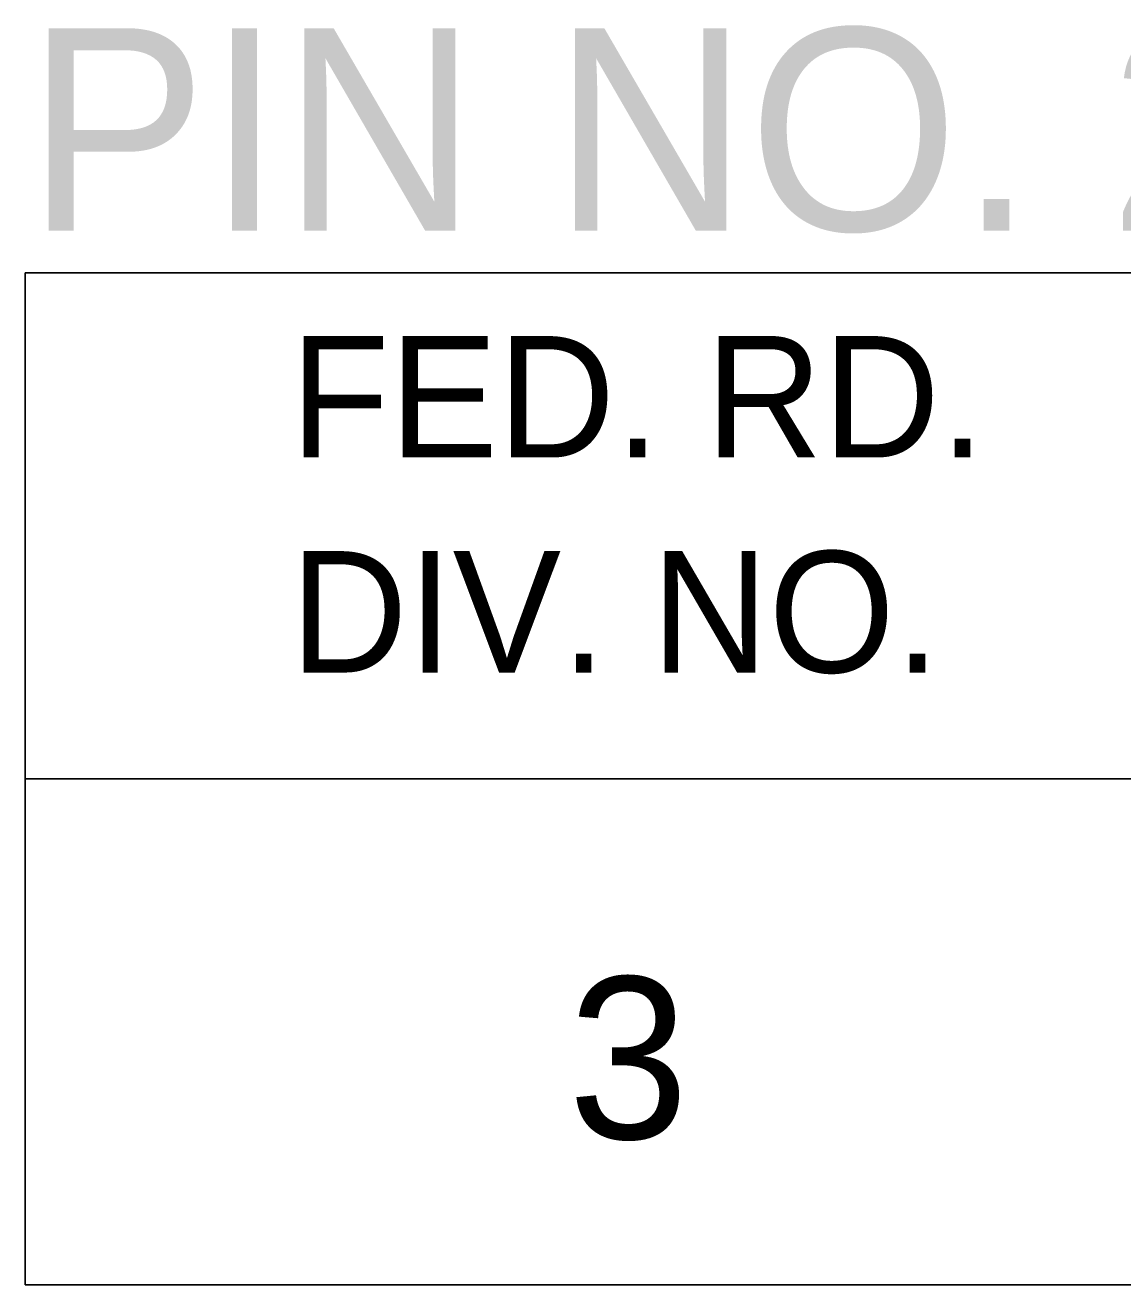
# Model space of a CAD drawing. Extents: x 1000 to 1162, y 999 to 8520.
# Drawn here: x 1133.055 to 1135.766, y 7885.046 to 7888.157 of the extents above; entities that cross this region are included whole.
import ezdxf

# ---------------------------------------------------------------- set-up
doc = ezdxf.new("R2010")
doc.units = 0
doc.layers.add('Level 20', color=7, linetype='Continuous')
doc.layers.add('Level 3', color=7, linetype='Continuous')

msp = doc.modelspace()

# ---------------------------------------------------------------- linework, layer by layer
at = {"layer": 'Level 3'}
for p, q in [((1133.055, 7887.5458), (1161.555, 7887.5458)), ((1133.055, 7887.5458), (1133.055, 7885.0458)), ((1133.055, 7887.5458), (1161.555, 7887.5458)), ((1133.055, 7887.5458), (1133.055, 7885.0458)), ((1133.055, 7887.5458), (1161.555, 7887.5458)), ((1133.055, 7887.5458), (1133.055, 7885.0458)), ((1133.055, 7887.5458), (1161.555, 7887.5458)), ((1133.055, 7887.5458), (1133.055, 7885.0458)), ((1133.055, 7887.5458), (1161.555, 7887.5458)), ((1133.055, 7887.5458), (1133.055, 7885.0458)), ((1133.055, 7887.5458), (1161.555, 7887.5458)), ((1133.055, 7887.5458), (1133.055, 7885.0458)), ((1133.055, 7887.5458), (1161.555, 7887.5458)), ((1133.055, 7887.5458), (1133.055, 7885.0458)), ((1133.055, 7887.5458), (1161.555, 7887.5458)), ((1133.055, 7887.5458), (1133.055, 7885.0458)), ((1133.055, 7887.5458), (1161.555, 7887.5458)), ((1133.055, 7887.5458), (1133.055, 7885.0458)), ((1133.055, 7887.5458), (1161.555, 7887.5458)), ((1133.055, 7887.5458), (1133.055, 7885.0458)), ((1133.055, 7887.5458), (1161.555, 7887.5458)), ((1133.055, 7887.5458), (1133.055, 7885.0458)), ((1133.055, 7887.5458), (1161.555, 7887.5458)), ((1133.055, 7887.5458), (1133.055, 7885.0458)), ((1133.055, 7887.5458), (1161.555, 7887.5458)), ((1133.055, 7887.5458), (1133.055, 7885.0458)), ((1133.055, 7887.5458), (1161.555, 7887.5458)), ((1133.055, 7887.5458), (1133.055, 7885.0458)), ((1133.055, 7887.5458), (1161.555, 7887.5458)), ((1133.055, 7887.5458), (1133.055, 7885.0458)), ((1133.055, 7887.5458), (1161.555, 7887.5458)), ((1133.055, 7887.5458), (1133.055, 7885.0458)), ((1133.055, 7887.5458), (1161.555, 7887.5458)), ((1133.055, 7887.5458), (1133.055, 7885.0458)), ((1133.055, 7887.5458), (1161.555, 7887.5458)), ((1133.055, 7887.5458), (1133.055, 7885.0458)), ((1133.055, 7887.5458), (1161.555, 7887.5458)), ((1133.055, 7887.5458), (1133.055, 7885.0458)), ((1133.055, 7887.5458), (1161.555, 7887.5458)), ((1133.055, 7887.5458), (1133.055, 7885.0458)), ((1133.055, 7887.5458), (1161.555, 7887.5458)), ((1133.055, 7887.5458), (1133.055, 7885.0458)), ((1133.055, 7887.5458), (1161.555, 7887.5458)), ((1133.055, 7887.5458), (1133.055, 7885.0458)), ((1133.055, 7887.5458), (1161.555, 7887.5458)), ((1133.055, 7887.5458), (1133.055, 7885.0458)), ((1133.055, 7887.5458), (1161.555, 7887.5458)), ((1133.055, 7887.5458), (1133.055, 7885.0458)), ((1133.055, 7887.5458), (1161.555, 7887.5458)), ((1133.055, 7887.5458), (1133.055, 7885.0458)), ((1133.055, 7887.5458), (1161.555, 7887.5458)), ((1133.055, 7887.5458), (1133.055, 7885.0458)), ((1133.055, 7887.5458), (1161.555, 7887.5458)), ((1133.055, 7887.5458), (1133.055, 7885.0458)), ((1133.055, 7887.5458), (1161.555, 7887.5458)), ((1133.055, 7887.5458), (1133.055, 7885.0458)), ((1133.055, 7887.5458), (1161.555, 7887.5458)), ((1133.055, 7887.5458), (1133.055, 7885.0458)), ((1133.055, 7887.5458), (1161.555, 7887.5458)), ((1133.055, 7887.5458), (1133.055, 7885.0458)), ((1133.055, 7887.5458), (1161.555, 7887.5458)), ((1133.055, 7887.5458), (1133.055, 7885.0458)), ((1133.055, 7887.5458), (1161.555, 7887.5458)), ((1133.055, 7887.5458), (1133.055, 7885.0458)), ((1133.055, 7887.5458), (1161.555, 7887.5458)), ((1133.055, 7887.5458), (1133.055, 7885.0458)), ((1133.055, 7887.5458), (1161.555, 7887.5458)), ((1133.055, 7887.5458), (1133.055, 7885.0458)), ((1133.055, 7887.5458), (1161.555, 7887.5458)), ((1133.055, 7887.5458), (1133.055, 7885.0458)), ((1133.055, 7887.5458), (1161.555, 7887.5458)), ((1133.055, 7887.5458), (1133.055, 7885.0458)), ((1133.055, 7887.5458), (1161.555, 7887.5458)), ((1133.055, 7887.5458), (1133.055, 7885.0458)), ((1133.055, 7887.5458), (1161.555, 7887.5458)), ((1133.055, 7887.5458), (1133.055, 7885.0458)), ((1133.055, 7887.5458), (1161.555, 7887.5458)), ((1133.055, 7887.5458), (1133.055, 7885.0458)), ((1133.055, 7887.5458), (1161.555, 7887.5458)), ((1133.055, 7887.5458), (1133.055, 7885.0458)), ((1133.055, 7887.5458), (1161.555, 7887.5458)), ((1133.055, 7887.5458), (1133.055, 7885.0458)), ((1133.055, 7887.5458), (1161.555, 7887.5458)), ((1133.055, 7887.5458), (1133.055, 7885.0458)), ((1133.055, 7887.5458), (1161.555, 7887.5458)), ((1133.055, 7887.5458), (1133.055, 7885.0458)), ((1133.055, 7887.5458), (1161.555, 7887.5458)), ((1133.055, 7887.5458), (1133.055, 7885.0458)), ((1133.055, 7887.5458), (1161.555, 7887.5458)), ((1133.055, 7887.5458), (1133.055, 7885.0458)), ((1133.055, 7887.5458), (1161.555, 7887.5458)), ((1133.055, 7887.5458), (1133.055, 7885.0458)), ((1133.055, 7887.5458), (1161.555, 7887.5458)), ((1133.055, 7887.5458), (1133.055, 7885.0458)), ((1133.055, 7887.5458), (1161.555, 7887.5458)), ((1133.055, 7887.5458), (1133.055, 7885.0458)), ((1133.055, 7887.5458), (1161.555, 7887.5458)), ((1133.055, 7887.5458), (1133.055, 7885.0458)), ((1133.055, 7887.5458), (1161.555, 7887.5458)), ((1133.055, 7887.5458), (1133.055, 7885.0458)), ((1133.055, 7887.5458), (1161.555, 7887.5458)), ((1133.055, 7887.5458), (1133.055, 7885.0458)), ((1133.055, 7887.5458), (1161.555, 7887.5458)), ((1133.055, 7887.5458), (1133.055, 7885.0458)), ((1133.055, 7887.5458), (1161.555, 7887.5458)), ((1133.055, 7887.5458), (1133.055, 7885.0458)), ((1133.055, 7887.5458), (1161.555, 7887.5458)), ((1133.055, 7887.5458), (1133.055, 7885.0458)), ((1133.055, 7887.5458), (1161.555, 7887.5458)), ((1133.055, 7887.5458), (1133.055, 7885.0458)), ((1133.055, 7887.5458), (1161.555, 7887.5458)), ((1133.055, 7887.5458), (1133.055, 7885.0458)), ((1133.055, 7887.5458), (1161.555, 7887.5458)), ((1133.055, 7887.5458), (1133.055, 7885.0458)), ((1133.055, 7887.5458), (1161.555, 7887.5458)), ((1133.055, 7887.5458), (1133.055, 7885.0458)), ((1133.055, 7886.2958), (1161.555, 7886.2958)), ((1133.055, 7886.2958), (1161.555, 7886.2958)), ((1133.055, 7886.2958), (1161.555, 7886.2958)), ((1133.055, 7886.2958), (1161.555, 7886.2958)), ((1133.055, 7886.2958), (1161.555, 7886.2958)), ((1133.055, 7886.2958), (1161.555, 7886.2958)), ((1133.055, 7886.2958), (1161.555, 7886.2958)), ((1133.055, 7886.2958), (1161.555, 7886.2958)), ((1133.055, 7886.2958), (1161.555, 7886.2958)), ((1133.055, 7886.2958), (1161.555, 7886.2958)), ((1133.055, 7886.2958), (1161.555, 7886.2958)), ((1133.055, 7886.2958), (1161.555, 7886.2958)), ((1133.055, 7886.2958), (1161.555, 7886.2958)), ((1133.055, 7886.2958), (1161.555, 7886.2958)), ((1133.055, 7886.2958), (1161.555, 7886.2958)), ((1133.055, 7886.2958), (1161.555, 7886.2958)), ((1133.055, 7886.2958), (1161.555, 7886.2958)), ((1133.055, 7886.2958), (1161.555, 7886.2958)), ((1133.055, 7886.2958), (1161.555, 7886.2958)), ((1133.055, 7886.2958), (1161.555, 7886.2958)), ((1133.055, 7886.2958), (1161.555, 7886.2958)), ((1133.055, 7886.2958), (1161.555, 7886.2958)), ((1133.055, 7886.2958), (1161.555, 7886.2958)), ((1133.055, 7886.2958), (1161.555, 7886.2958)), ((1133.055, 7886.2958), (1161.555, 7886.2958)), ((1133.055, 7886.2958), (1161.555, 7886.2958)), ((1133.055, 7886.2958), (1161.555, 7886.2958)), ((1133.055, 7886.2958), (1161.555, 7886.2958)), ((1133.055, 7886.2958), (1161.555, 7886.2958)), ((1133.055, 7886.2958), (1161.555, 7886.2958)), ((1133.055, 7886.2958), (1161.555, 7886.2958)), ((1133.055, 7886.2958), (1161.555, 7886.2958)), ((1133.055, 7886.2958), (1161.555, 7886.2958)), ((1133.055, 7886.2958), (1161.555, 7886.2958)), ((1133.055, 7886.2958), (1161.555, 7886.2958)), ((1133.055, 7886.2958), (1161.555, 7886.2958)), ((1133.055, 7886.2958), (1161.555, 7886.2958)), ((1133.055, 7886.2958), (1161.555, 7886.2958)), ((1133.055, 7886.2958), (1161.555, 7886.2958)), ((1133.055, 7886.2958), (1161.555, 7886.2958)), ((1133.055, 7886.2958), (1161.555, 7886.2958)), ((1133.055, 7886.2958), (1161.555, 7886.2958)), ((1133.055, 7886.2958), (1161.555, 7886.2958)), ((1133.055, 7886.2958), (1161.555, 7886.2958)), ((1133.055, 7886.2958), (1161.555, 7886.2958)), ((1133.055, 7886.2958), (1161.555, 7886.2958)), ((1133.055, 7886.2958), (1161.555, 7886.2958)), ((1133.055, 7886.2958), (1161.555, 7886.2958)), ((1133.055, 7886.2958), (1161.555, 7886.2958)), ((1133.055, 7886.2958), (1161.555, 7886.2958)), ((1133.055, 7886.2958), (1161.555, 7886.2958)), ((1133.055, 7886.2958), (1161.555, 7886.2958)), ((1133.055, 7886.2958), (1161.555, 7886.2958)), ((1133.055, 7886.2958), (1161.555, 7886.2958)), ((1133.055, 7886.2958), (1161.555, 7886.2958)), ((1133.055, 7886.2958), (1161.555, 7886.2958)), ((1133.055, 7886.2958), (1161.555, 7886.2958)), ((1133.055, 7886.2958), (1161.555, 7886.2958)), ((1133.055, 7885.0458), (1161.555, 7885.0458)), ((1133.055, 7885.0458), (1161.555, 7885.0458)), ((1133.055, 7885.0458), (1161.555, 7885.0458)), ((1133.055, 7885.0458), (1161.555, 7885.0458)), ((1133.055, 7885.0458), (1161.555, 7885.0458)), ((1133.055, 7885.0458), (1161.555, 7885.0458)), ((1133.055, 7885.0458), (1161.555, 7885.0458)), ((1133.055, 7885.0458), (1161.555, 7885.0458)), ((1133.055, 7885.0458), (1161.555, 7885.0458)), ((1133.055, 7885.0458), (1161.555, 7885.0458)), ((1133.055, 7885.0458), (1161.555, 7885.0458)), ((1133.055, 7885.0458), (1161.555, 7885.0458)), ((1133.055, 7885.0458), (1161.555, 7885.0458)), ((1133.055, 7885.0458), (1161.555, 7885.0458)), ((1133.055, 7885.0458), (1161.555, 7885.0458)), ((1133.055, 7885.0458), (1161.555, 7885.0458)), ((1133.055, 7885.0458), (1161.555, 7885.0458)), ((1133.055, 7885.0458), (1161.555, 7885.0458)), ((1133.055, 7885.0458), (1161.555, 7885.0458)), ((1133.055, 7885.0458), (1161.555, 7885.0458)), ((1133.055, 7885.0458), (1161.555, 7885.0458)), ((1133.055, 7885.0458), (1161.555, 7885.0458)), ((1133.055, 7885.0458), (1161.555, 7885.0458)), ((1133.055, 7885.0458), (1161.555, 7885.0458)), ((1133.055, 7885.0458), (1161.555, 7885.0458)), ((1133.055, 7885.0458), (1161.555, 7885.0458)), ((1133.055, 7885.0458), (1161.555, 7885.0458)), ((1133.055, 7885.0458), (1161.555, 7885.0458)), ((1133.055, 7885.0458), (1161.555, 7885.0458)), ((1133.055, 7885.0458), (1161.555, 7885.0458)), ((1133.055, 7885.0458), (1161.555, 7885.0458)), ((1133.055, 7885.0458), (1161.555, 7885.0458)), ((1133.055, 7885.0458), (1161.555, 7885.0458)), ((1133.055, 7885.0458), (1161.555, 7885.0458)), ((1133.055, 7885.0458), (1161.555, 7885.0458)), ((1133.055, 7885.0458), (1161.555, 7885.0458)), ((1133.055, 7885.0458), (1161.555, 7885.0458)), ((1133.055, 7885.0458), (1161.555, 7885.0458)), ((1133.055, 7885.0458), (1161.555, 7885.0458)), ((1133.055, 7885.0458), (1161.555, 7885.0458)), ((1133.055, 7885.0458), (1161.555, 7885.0458)), ((1133.055, 7885.0458), (1161.555, 7885.0458)), ((1133.055, 7885.0458), (1161.555, 7885.0458)), ((1133.055, 7885.0458), (1161.555, 7885.0458)), ((1133.055, 7885.0458), (1161.555, 7885.0458)), ((1133.055, 7885.0458), (1161.555, 7885.0458)), ((1133.055, 7885.0458), (1161.555, 7885.0458)), ((1133.055, 7885.0458), (1161.555, 7885.0458)), ((1133.055, 7885.0458), (1161.555, 7885.0458)), ((1133.055, 7885.0458), (1161.555, 7885.0458)), ((1133.055, 7885.0458), (1161.555, 7885.0458)), ((1133.055, 7885.0458), (1161.555, 7885.0458)), ((1133.055, 7885.0458), (1161.555, 7885.0458)), ((1133.055, 7885.0458), (1161.555, 7885.0458)), ((1133.055, 7885.0458), (1161.555, 7885.0458)), ((1133.055, 7885.0458), (1161.555, 7885.0458)), ((1133.055, 7885.0458), (1161.555, 7885.0458)), ((1133.055, 7885.0458), (1161.555, 7885.0458))]:
    msp.add_line(p, q, dxfattribs=at)

# ---------------------------------------------------------------- texts
at = {"layer": 'Level 20'}
msp.add_text('PIN NO. 26432', height=0.5, dxfattribs=at).set_placement((1133.0578, 7887.65))
at = {"layer": 'Level 3'}
for s, height, p in [('FED. RD.', 0.3, (1133.7098, 7887.0896)), ('FED. RD.', 0.3, (1133.7098, 7887.0896)), ('FED. RD.', 0.3, (1133.7098, 7887.0896)), ('FED. RD.', 0.3, (1133.7098, 7887.0896)), ('FED. RD.', 0.3, (1133.7098, 7887.0896)), ('FED. RD.', 0.3, (1133.7098, 7887.0896)), ('FED. RD.', 0.3, (1133.7098, 7887.0896)), ('FED. RD.', 0.3, (1133.7098, 7887.0896)), ('FED. RD.', 0.3, (1133.7098, 7887.0896)), ('FED. RD.', 0.3, (1133.7098, 7887.0896)), ('FED. RD.', 0.3, (1133.7098, 7887.0896)), ('FED. RD.', 0.3, (1133.7098, 7887.0896)), ('FED. RD.', 0.3, (1133.7098, 7887.0896)), ('FED. RD.', 0.3, (1133.7098, 7887.0896)), ('FED. RD.', 0.3, (1133.7098, 7887.0896)), ('FED. RD.', 0.3, (1133.7098, 7887.0896)), ('FED. RD.', 0.3, (1133.7098, 7887.0896)), ('FED. RD.', 0.3, (1133.7098, 7887.0896)), ('FED. RD.', 0.3, (1133.7098, 7887.0896)), ('FED. RD.', 0.3, (1133.7098, 7887.0896)), ('FED. RD.', 0.3, (1133.7098, 7887.0896)), ('FED. RD.', 0.3, (1133.7098, 7887.0896)), ('FED. RD.', 0.3, (1133.7098, 7887.0896)), ('FED. RD.', 0.3, (1133.7098, 7887.0896)), ('FED. RD.', 0.3, (1133.7098, 7887.0896)), ('FED. RD.', 0.3, (1133.7098, 7887.0896)), ('FED. RD.', 0.3, (1133.7098, 7887.0896)), ('FED. RD.', 0.3, (1133.7098, 7887.0896)), ('FED. RD.', 0.3, (1133.7098, 7887.0896)), ('FED. RD.', 0.3, (1133.7098, 7887.0896)), ('FED. RD.', 0.3, (1133.7098, 7887.0896)), ('FED. RD.', 0.3, (1133.7098, 7887.0896)), ('FED. RD.', 0.3, (1133.7098, 7887.0896)), ('FED. RD.', 0.3, (1133.7098, 7887.0896)), ('FED. RD.', 0.3, (1133.7098, 7887.0896)), ('FED. RD.', 0.3, (1133.7098, 7887.0896)), ('FED. RD.', 0.3, (1133.7098, 7887.0896)), ('FED. RD.', 0.3, (1133.7098, 7887.0896)), ('FED. RD.', 0.3, (1133.7098, 7887.0896)), ('FED. RD.', 0.3, (1133.7098, 7887.0896)), ('FED. RD.', 0.3, (1133.7098, 7887.0896)), ('FED. RD.', 0.3, (1133.7098, 7887.0896)), ('FED. RD.', 0.3, (1133.7098, 7887.0896)), ('FED. RD.', 0.3, (1133.7098, 7887.0896)), ('FED. RD.', 0.3, (1133.7098, 7887.0896)), ('FED. RD.', 0.3, (1133.7098, 7887.0896)), ('FED. RD.', 0.3, (1133.7098, 7887.0896)), ('FED. RD.', 0.3, (1133.7098, 7887.0896)), ('FED. RD.', 0.3, (1133.7098, 7887.0896)), ('FED. RD.', 0.3, (1133.7098, 7887.0896)), ('FED. RD.', 0.3, (1133.7098, 7887.0896)), ('FED. RD.', 0.3, (1133.7098, 7887.0896)), ('FED. RD.', 0.3, (1133.7098, 7887.0896)), ('FED. RD.', 0.3, (1133.7098, 7887.0896)), ('FED. RD.', 0.3, (1133.7098, 7887.0896)), ('FED. RD.', 0.3, (1133.7098, 7887.0896)), ('FED. RD.', 0.3, (1133.7098, 7887.0896)), ('FED. RD.', 0.3, (1133.7098, 7887.0896)), ('DIV. NO.', 0.3, (1133.7098, 7886.5583)), ('DIV. NO.', 0.3, (1133.7098, 7886.5583)), ('DIV. NO.', 0.3, (1133.7098, 7886.5583)), ('DIV. NO.', 0.3, (1133.7098, 7886.5583)), ('DIV. NO.', 0.3, (1133.7098, 7886.5583)), ('DIV. NO.', 0.3, (1133.7098, 7886.5583)), ('DIV. NO.', 0.3, (1133.7098, 7886.5583)), ('DIV. NO.', 0.3, (1133.7098, 7886.5583)), ('DIV. NO.', 0.3, (1133.7098, 7886.5583)), ('DIV. NO.', 0.3, (1133.7098, 7886.5583)), ('DIV. NO.', 0.3, (1133.7098, 7886.5583)), ('DIV. NO.', 0.3, (1133.7098, 7886.5583)), ('DIV. NO.', 0.3, (1133.7098, 7886.5583)), ('DIV. NO.', 0.3, (1133.7098, 7886.5583)), ('DIV. NO.', 0.3, (1133.7098, 7886.5583)), ('DIV. NO.', 0.3, (1133.7098, 7886.5583)), ('DIV. NO.', 0.3, (1133.7098, 7886.5583)), ('DIV. NO.', 0.3, (1133.7098, 7886.5583)), ('DIV. NO.', 0.3, (1133.7098, 7886.5583)), ('DIV. NO.', 0.3, (1133.7098, 7886.5583)), ('DIV. NO.', 0.3, (1133.7098, 7886.5583)), ('DIV. NO.', 0.3, (1133.7098, 7886.5583)), ('DIV. NO.', 0.3, (1133.7098, 7886.5583)), ('DIV. NO.', 0.3, (1133.7098, 7886.5583)), ('DIV. NO.', 0.3, (1133.7098, 7886.5583)), ('DIV. NO.', 0.3, (1133.7098, 7886.5583)), ('DIV. NO.', 0.3, (1133.7098, 7886.5583)), ('DIV. NO.', 0.3, (1133.7098, 7886.5583)), ('DIV. NO.', 0.3, (1133.7098, 7886.5583)), ('DIV. NO.', 0.3, (1133.7098, 7886.5583)), ('DIV. NO.', 0.3, (1133.7098, 7886.5583)), ('DIV. NO.', 0.3, (1133.7098, 7886.5583)), ('DIV. NO.', 0.3, (1133.7098, 7886.5583)), ('DIV. NO.', 0.3, (1133.7098, 7886.5583)), ('DIV. NO.', 0.3, (1133.7098, 7886.5583)), ('DIV. NO.', 0.3, (1133.7098, 7886.5583)), ('DIV. NO.', 0.3, (1133.7098, 7886.5583)), ('DIV. NO.', 0.3, (1133.7098, 7886.5583)), ('DIV. NO.', 0.3, (1133.7098, 7886.5583)), ('DIV. NO.', 0.3, (1133.7098, 7886.5583)), ('DIV. NO.', 0.3, (1133.7098, 7886.5583)), ('DIV. NO.', 0.3, (1133.7098, 7886.5583)), ('DIV. NO.', 0.3, (1133.7098, 7886.5583)), ('DIV. NO.', 0.3, (1133.7098, 7886.5583)), ('DIV. NO.', 0.3, (1133.7098, 7886.5583)), ('DIV. NO.', 0.3, (1133.7098, 7886.5583)), ('DIV. NO.', 0.3, (1133.7098, 7886.5583)), ('DIV. NO.', 0.3, (1133.7098, 7886.5583)), ('DIV. NO.', 0.3, (1133.7098, 7886.5583)), ('DIV. NO.', 0.3, (1133.7098, 7886.5583)), ('DIV. NO.', 0.3, (1133.7098, 7886.5583)), ('DIV. NO.', 0.3, (1133.7098, 7886.5583)), ('DIV. NO.', 0.3, (1133.7098, 7886.5583)), ('DIV. NO.', 0.3, (1133.7098, 7886.5583)), ('DIV. NO.', 0.3, (1133.7098, 7886.5583)), ('DIV. NO.', 0.3, (1133.7098, 7886.5583)), ('DIV. NO.', 0.3, (1133.7098, 7886.5583)), ('DIV. NO.', 0.3, (1133.7098, 7886.5583)), ('3', 0.4, (1134.3961, 7885.4065)), ('3', 0.4, (1134.3961, 7885.4065)), ('3', 0.4, (1134.3961, 7885.4065)), ('3', 0.4, (1134.3961, 7885.4065)), ('3', 0.4, (1134.3961, 7885.4065)), ('3', 0.4, (1134.3961, 7885.4065)), ('3', 0.4, (1134.3961, 7885.4065)), ('3', 0.4, (1134.3961, 7885.4065)), ('3', 0.4, (1134.3961, 7885.4065)), ('3', 0.4, (1134.3961, 7885.4065)), ('3', 0.4, (1134.3961, 7885.4065)), ('3', 0.4, (1134.3961, 7885.4065)), ('3', 0.4, (1134.3961, 7885.4065)), ('3', 0.4, (1134.3961, 7885.4065)), ('3', 0.4, (1134.3961, 7885.4065)), ('3', 0.4, (1134.3961, 7885.4065)), ('3', 0.4, (1134.3961, 7885.4065)), ('3', 0.4, (1134.3961, 7885.4065)), ('3', 0.4, (1134.3961, 7885.4065)), ('3', 0.4, (1134.3961, 7885.4065)), ('3', 0.4, (1134.3961, 7885.4065)), ('3', 0.4, (1134.3961, 7885.4065)), ('3', 0.4, (1134.3961, 7885.4065)), ('3', 0.4, (1134.3961, 7885.4065)), ('3', 0.4, (1134.3961, 7885.4065)), ('3', 0.4, (1134.3961, 7885.4065)), ('3', 0.4, (1134.3961, 7885.4065)), ('3', 0.4, (1134.3961, 7885.4065)), ('3', 0.4, (1134.3961, 7885.4065)), ('3', 0.4, (1134.3961, 7885.4065)), ('3', 0.4, (1134.3961, 7885.4065)), ('3', 0.4, (1134.3961, 7885.4065)), ('3', 0.4, (1134.3961, 7885.4065)), ('3', 0.4, (1134.3961, 7885.4065)), ('3', 0.4, (1134.3961, 7885.4065)), ('3', 0.4, (1134.3961, 7885.4065)), ('3', 0.4, (1134.3961, 7885.4065)), ('3', 0.4, (1134.3961, 7885.4065)), ('3', 0.4, (1134.3961, 7885.4065)), ('3', 0.4, (1134.3961, 7885.4065)), ('3', 0.4, (1134.3961, 7885.4065)), ('3', 0.4, (1134.3961, 7885.4065)), ('3', 0.4, (1134.3961, 7885.4065)), ('3', 0.4, (1134.3961, 7885.4065)), ('3', 0.4, (1134.3961, 7885.4065)), ('3', 0.4, (1134.3961, 7885.4065)), ('3', 0.4, (1134.3961, 7885.4065)), ('3', 0.4, (1134.3961, 7885.4065)), ('3', 0.4, (1134.3961, 7885.4065)), ('3', 0.4, (1134.3961, 7885.4065)), ('3', 0.4, (1134.3961, 7885.4065)), ('3', 0.4, (1134.3961, 7885.4065)), ('3', 0.4, (1134.3961, 7885.4065)), ('3', 0.4, (1134.3961, 7885.4065)), ('3', 0.4, (1134.3961, 7885.4065)), ('3', 0.4, (1134.3961, 7885.4065)), ('3', 0.4, (1134.3961, 7885.4065)), ('3', 0.4, (1134.3961, 7885.4065))]:
    msp.add_text(s, height=height, dxfattribs=at).set_placement(p)

doc.saveas('drawing.dxf')
